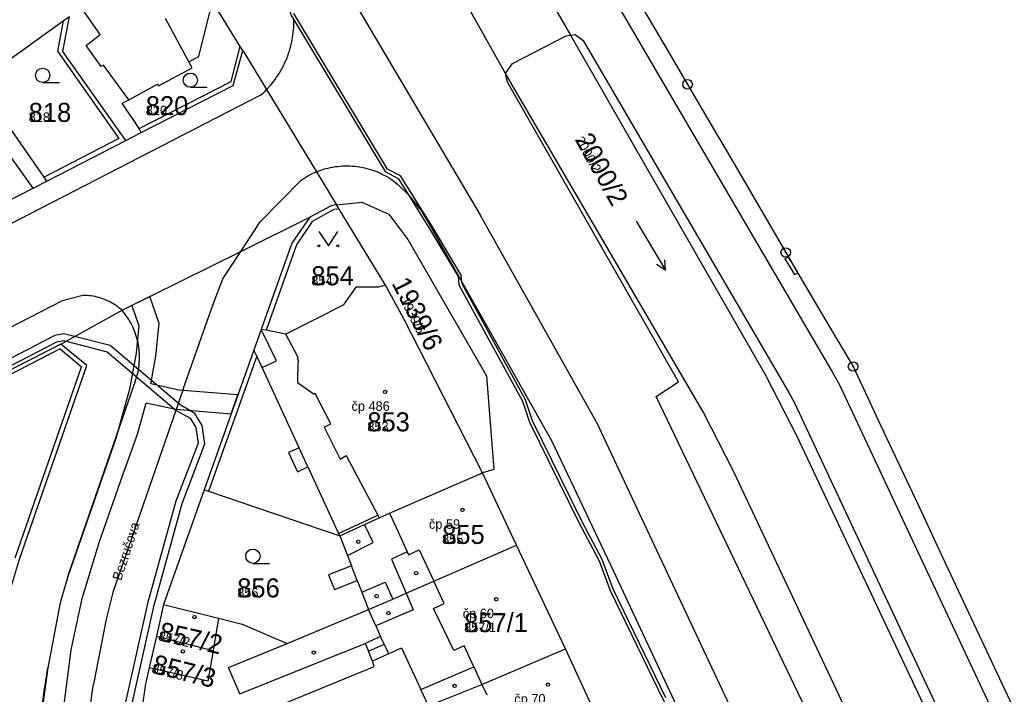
# Model space of a CAD drawing. Extents: x -763628 to -761565, y -976033 to -973833.
# Drawn here: x -761992.5 to -761889.1, y -974728.8 to -974657.9 of the extents above; entities that cross this region are included whole.
import ezdxf

# ---------------------------------------------------------------- set-up
doc = ezdxf.new("R2010")
doc.units = 0
for name, color, linetype in [('KN_cisla parcel 1000', 7, 'Continuous'), ('KN_cisla parcel 500', 7, 'Continuous'), ('KN_cisla popisna 500', 7, 'Continuous'), ('KN_hranice parcel', 7, 'Continuous'), ('KN_hranice uzemi', 7, 'Continuous'), ('KN_popisy', 7, 'Continuous'), ('KN_vecna bremena', 7, 'Continuous'), ('KN_vnitrni kresba parcel', 7, 'Continuous'), ('KN_znacky bodu BP', 7, 'Continuous'), ('KN_znacky budov', 7, 'Continuous'), ('KN_znacky kultur', 7, 'Continuous')]:
    doc.layers.add(name, color=color, linetype=linetype)

msp = doc.modelspace()

# ---------------------------------------------------------------- linework, layer by layer
at = {"layer": 'KN_hranice parcel'}
for p, q in [((-761991.04, -974675.58), (-761998.26, -974665.47)), ((-761981.3, -974670.56), (-761979.69, -974669.73)), ((-761988.15, -974691.97), (-762009.51, -974702.88)), ((-761940.29, -974713.11), (-761943.85, -974705.51)), ((-761973.09, -974707.27), (-761977.34, -974719.34)), ((-761935.15, -974723.98), (-761940.29, -974713.11)), ((-761977.34, -974719.34), (-761978.1, -974722.66)), ((-761977.34, -974719.34), (-761971.57, -974720.78)), ((-761971.57, -974720.78), (-761972.13, -974724.18)), ((-761978.1, -974722.66), (-761978.85, -974725.98)), ((-761978.1, -974722.66), (-761972.13, -974724.18)), ((-761931.76, -974731.34), (-761935.15, -974723.98))]:
    msp.add_line(p, q, dxfattribs=at)
for points in [[(-761810.08, -974915.63), (-761823.04, -974895.41), (-761834.04, -974877.31), (-761858.31, -974831.88), (-761872.33, -974801.33), (-761885.74, -974772.85), (-761886.88, -974770.42), (-761917.51, -974705.34), (-761920.67, -974699.09), (-761941.43, -974663.54), (-761945.24, -974656.74), (-761990.97, -974578.65), (-761992.27, -974576.42), (-761994.77, -974571.81), (-761997.35, -974565.98), (-761999.32, -974560.94)], [(-761987.47, -974568.32), (-761982.71, -974576.56), (-761978.88, -974583.19), (-761966.76, -974603.87), (-761959.45, -974616.82), (-761938.85, -974652.15), (-761938.32, -974653.07), (-761934.62, -974659.51), (-761914.18, -974695.15), (-761910.87, -974701.59), (-761879.94, -974767.27), (-761878.77, -974769.75), (-761865.49, -974797.95), (-761861.06, -974806.66), (-761850.83, -974828.32), (-761826.84, -974873.29), (-761815.87, -974891.33), (-761810.46, -974899.49), (-761803.28, -974910.43)], [(-761979.69, -974669.73), (-761979.91, -974669.31), (-761981.69, -974666.66), (-761980.99, -974666.29), (-761977.97, -974664.66), (-761977.88, -974664.84), (-761974.34, -974662.95), (-761974.69, -974662.3), (-761973.64, -974661.76), (-761972.22, -974655.96)], [(-761969.04, -974661.12), (-761969.3, -974660.69), (-761972.22, -974655.96)], [(-761998.26, -974665.47), (-761996.84, -974664.44), (-761987.89, -974658.01), (-761987.24, -974657.54)], [(-761981.3, -974670.56), (-761987.91, -974661.23), (-761987.24, -974657.54)], [(-761979.69, -974669.73), (-761970.04, -974664.78), (-761969.04, -974661.12)], [(-761969.04, -974661.12), (-761966.54, -974665.23), (-761961.29, -974673.86), (-761959.17, -974677.34)], [(-761991.04, -974675.58), (-761989.6, -974674.84), (-761981.3, -974670.56)], [(-761998.41, -974679.34), (-761992.49, -974676.32), (-761991.04, -974675.58)], [(-761959.17, -974677.34), (-761959.69, -974677.4), (-761961.97, -974678.63)], [(-761959.17, -974677.34), (-761956.53, -974677.07), (-761953.7, -974678.32), (-761951.71, -974680.99), (-761943.42, -974695.29), (-761942.66, -974705.15), (-761943.85, -974705.51)], [(-761954.04, -974685.77), (-761958.9, -974677.79), (-761959.17, -974677.34)], [(-761988.15, -974691.97), (-761981.7, -974688.42), (-761969.24, -974682.24), (-761961.97, -974678.63)], [(-761961.97, -974678.63), (-761963.86, -974681.37), (-761967.09, -974690.42)], [(-761954.04, -974685.77), (-761954.81, -974685.99), (-761957.16, -974686), (-761958.47, -974687.88), (-761964.49, -974690.91), (-761966.59, -974690.51), (-761967.09, -974690.42)], [(-761943.85, -974705.51), (-761952.1, -974689.32), (-761954.04, -974685.77)], [(-761967.09, -974690.42), (-761967.86, -974692.59), (-761973.09, -974707.27)], [(-761995.52, -974728.65), (-761994.81, -974724.11), (-761993.3, -974717.39), (-761992.46, -974714.58), (-761985.39, -974694.22), (-761988.15, -974691.97)], [(-761958.85, -974712.13), (-761956.23, -974710.92), (-761954.71, -974710.22), (-761953.62, -974709.72), (-761943.85, -974705.51)], [(-761973.09, -974707.27), (-761972.62, -974707.44), (-761958.85, -974712.13)], [(-761958.85, -974712.13), (-761958.04, -974714.19), (-761957.62, -974715.27), (-761960.02, -974716.21), (-761959.41, -974717.75), (-761957.02, -974716.82), (-761956.54, -974718.04), (-761955.83, -974719.87)], [(-761955.83, -974719.87), (-761953.28, -974718.76), (-761951.88, -974718.15), (-761948.96, -974716.87), (-761940.29, -974713.11)], [(-761971.57, -974720.78), (-761969.11, -974721.4), (-761964.38, -974723.44), (-761955.83, -974719.87)], [(-761972.13, -974724.18), (-761972.7, -974727.38), (-761978.85, -974725.98)], [(-761952.46, -974731.2), (-761949.54, -974729.98), (-761943.91, -974727.73), (-761935.15, -974723.98)], [(-761978.85, -974725.98), (-761979.24, -974727.69), (-761980.03, -974733)]]:
    msp.add_lwpolyline(points, dxfattribs=at)
at = {"layer": 'KN_hranice uzemi'}
for p, q in [((-761912.01, -974682.34), (-761910.74, -974684.5)), ((-761896.06, -974713.24), (-761875.44, -974757.13))]:
    msp.add_line(p, q, dxfattribs=at)
for points in [[(-761932.08, -974648.04), (-761923.68, -974662.34), (-761922.32, -974664.67)], [(-761922.32, -974664.67), (-761919.5, -974669.51), (-761917.83, -974672.36), (-761912.01, -974682.34)], [(-761910.74, -974684.5), (-761908.21, -974688.79), (-761906.75, -974691.26), (-761904.94, -974694.33)], [(-761904.94, -974694.33), (-761903.19, -974698.06), (-761902.29, -974699.98), (-761899.05, -974706.86), (-761897.76, -974709.61), (-761896.06, -974713.24)]]:
    msp.add_lwpolyline(points, dxfattribs=at)
at = {"layer": 'KN_vecna bremena'}
for points in [[(-761993.39, -974620.72), (-761991.83, -974622.08), (-761982.93, -974634.44), (-761973.92, -974646.4), (-761970.13, -974647.15), (-761964.92, -974654.43), (-761964.25, -974656.19), (-761963.97, -974657.36), (-761954.08, -974673.83), (-761952.72, -974674.55), (-761951.61, -974676.29), (-761949.41, -974679.84), (-761946.42, -974684.86), (-761946.33, -974685.75)], [(-761924.6, -974729.14), (-761930.13, -974717.72), (-761931.3, -974714.6), (-761933.47, -974710.5), (-761938.6, -974700.05), (-761939.33, -974697.82), (-761945.99, -974685.65), (-761946.08, -974684.74), (-761949.11, -974679.66), (-761952.48, -974674.29), (-761953.84, -974673.57), (-761963.65, -974657.22)], [(-761946.33, -974685.75), (-761939.65, -974697.96), (-761938.92, -974700.19), (-761933.79, -974710.66), (-761931.62, -974714.74), (-761930.45, -974717.86), (-761924.92, -974729.3), (-761921.82, -974734.95), (-761921.42, -974735.8), (-761920.84, -974738.04), (-761916.45, -974747.16), (-761915.97, -974747.7), (-761915.39, -974749.31), (-761913.67, -974752.44), (-761912.52, -974753.29), (-761909.16, -974756), (-761905.82, -974763.33), (-761905.38, -974765.35), (-761901.9, -974772.54), (-761901.82, -974773.27), (-761902.22, -974773.86), (-761902.53, -974774.73), (-761898.47, -974783.73)], [(-761988.61, -974736.42), (-761987.06, -974724.1), (-761985.91, -974718.7), (-761984.08, -974712.71), (-761981.65, -974705.83), (-761980.07, -974701.44), (-761979.16, -974698.15), (-761976.06, -974698.82), (-761970.25, -974699.29), (-761969.54, -974697.3), (-761975.76, -974696.8), (-761978.7, -974696.16), (-761978.15, -974693.22), (-761977.82, -974689.82), (-761978.79, -974686.98), (-761980.69, -974687.92), (-761979.96, -974690.06), (-761980.23, -974692.92), (-761980.93, -974696.7), (-761982.37, -974701.88), (-761987.39, -974716.39), (-761988.19, -974719.16), (-761989.51, -974726), (-761990.14, -974730.57)], [(-761980.66, -974729.73), (-761978.34, -974719.4), (-761975.41, -974708.71), (-761973.01, -974702.45), (-761973.29, -974700.51), (-761974.05, -974699.25), (-761975.62, -974698.35), (-761982.94, -974692.13), (-761986.69, -974691.17), (-761987.82, -974690.88), (-761988.76, -974691.06), (-762016.29, -974705.31)], [(-762015.95, -974705.93), (-761988.54, -974691.72), (-761987.84, -974691.6), (-761987.59, -974691.66), (-761983.26, -974692.77), (-761976.02, -974698.93), (-761974.55, -974699.77), (-761973.97, -974700.75), (-761973.73, -974702.37), (-761976.07, -974708.49), (-761979.02, -974719.24), (-761981.34, -974729.59)]]:
    msp.add_lwpolyline(points, dxfattribs=at)
msp.add_lwpolyline([(-761912.11, -974683.01), (-761911.09, -974684.66), (-761910.74, -974684.5), (-761911.06, -974683.96), (-761911.42, -974683.34), (-761911.74, -974682.79)], close=True, dxfattribs=at)
at = {"layer": 'KN_vnitrni kresba parcel'}
for p, q in [((-761933.84, -974649.19), (-761907.12, -974694.89)), ((-761958.45, -974654.13), (-761944.08, -974678.46)), ((-761984, -974659.45), (-761985.64, -974657.07)), ((-761987.89, -974658.01), (-761988.49, -974661.2)), ((-761974.69, -974662.3), (-761977.13, -974657.74)), ((-761985.47, -974660.58), (-761984, -974659.45)), ((-761940.71, -974662.48), (-761935.07, -974659.58)), ((-761935.07, -974659.58), (-761934.62, -974659.51)), ((-761934.62, -974659.51), (-761934.13, -974659.44)), ((-761934.13, -974659.44), (-761933.28, -974660.06)), ((-761933.28, -974660.06), (-761911.69, -974697.06)), ((-761988.49, -974661.2), (-761982.03, -974670.35)), ((-761983.9, -974662.81), (-761985.47, -974660.58)), ((-761970.25, -974664.36), (-761969.3, -974660.69)), ((-761983.65, -974662.64), (-761983.9, -974662.81)), ((-761980.99, -974666.29), (-761983.65, -974662.64)), ((-761941.43, -974663.54), (-761940.71, -974662.48)), ((-761941.22, -974664.44), (-761941.43, -974663.54)), ((-761989.89, -974674.41), (-761996.84, -974664.44)), ((-761979.91, -974669.31), (-761970.25, -974664.36)), ((-761923.26, -974695.95), (-761941.22, -974664.44)), ((-762070.28, -974718.91), (-761967.13, -974665.79)), ((-761982.03, -974670.35), (-761989.89, -974674.41)), ((-761989.6, -974674.84), (-761989.89, -974674.41)), ((-761953.45, -974674.64), (-761952.78, -974675.17)), ((-761967.21, -974679.11), (-761962.88, -974674.73)), ((-761952.78, -974675.17), (-761951.61, -974676.29)), ((-761951.61, -974676.29), (-761950.32, -974677.88)), ((-761959.45, -974677.84), (-761961.73, -974679.07)), ((-761958.9, -974677.79), (-761959.45, -974677.84)), ((-761950.32, -974677.88), (-761949.19, -974679.81)), ((-761931.93, -974700.12), (-761944.08, -974678.46)), ((-761969.24, -974682.24), (-761967.21, -974679.11)), ((-761961.73, -974679.07), (-761963.39, -974681.54)), ((-761936.55, -974702.2), (-761949.19, -974679.81)), ((-761963.39, -974681.54), (-761966.59, -974690.51)), ((-761971.11, -974685.12), (-761969.24, -974682.24)), ((-761971.86, -974687.04), (-761971.11, -974685.12)), ((-761985.81, -974686.85), (-761987.98, -974687.41)), ((-761972.31, -974688.25), (-761971.86, -974687.04)), ((-761987.98, -974687.41), (-762064.87, -974726.96)), ((-761975.25, -974696.6), (-761972.31, -974688.25)), ((-761965.5, -974693.73), (-761967.09, -974690.42)), ((-761963.2, -974693.39), (-761964.49, -974690.91)), ((-761988.19, -974692.47), (-762009.31, -974703.27)), ((-761988.19, -974692.47), (-761985.96, -974694.37)), ((-761967.56, -974693.23), (-761972.62, -974707.44)), ((-761967.56, -974693.23), (-761967.86, -974692.59)), ((-761967.01, -974694.42), (-761967.56, -974693.23)), ((-761967.01, -974694.42), (-761965.5, -974693.73)), ((-761963.29, -974693.44), (-761963.2, -974693.39)), ((-761963.14, -974693.8), (-761963.29, -974693.44)), ((-761963.26, -974693.86), (-761963.29, -974695.99)), ((-761963.26, -974693.86), (-761963.14, -974693.8)), ((-761992.93, -974714.42), (-761985.96, -974694.37)), ((-761980.35, -974696.04), (-761980.03, -974694.89)), ((-761963.12, -974702.86), (-761967.01, -974694.42)), ((-761907.12, -974694.89), (-761906.34, -974696.33)), ((-761987.39, -974716.39), (-761980.35, -974696.04)), ((-761963.29, -974695.99), (-761961.54, -974697.22)), ((-761925.61, -974697.49), (-761923.26, -974695.95)), ((-761906.34, -974696.33), (-761845.59, -974825.81)), ((-761975.25, -974696.6), (-761975.63, -974697.73)), ((-761961.42, -974697.16), (-761961.54, -974697.22)), ((-761959.78, -974700.35), (-761961.42, -974697.16)), ((-761911.69, -974697.06), (-761911.14, -974698.06)), ((-761975.63, -974697.73), (-761982.66, -974718.08)), ((-761890.71, -974770.46), (-761925.61, -974697.49)), ((-761911.14, -974698.06), (-761878.94, -974766.82)), ((-761960.48, -974700.69), (-761959.78, -974700.35)), ((-761931.93, -974700.12), (-761925.26, -974714.28)), ((-761960.48, -974700.69), (-761958.8, -974704.06)), ((-761930.08, -974715.88), (-761936.55, -974702.2)), ((-761963.12, -974702.86), (-761964.22, -974703.37)), ((-761964.22, -974703.37), (-761963.29, -974705.39)), ((-761962.19, -974704.88), (-761963.12, -974702.86)), ((-761958.8, -974704.06), (-761958.16, -974703.69)), ((-761958.16, -974703.69), (-761954.84, -974709.95)), ((-761963.29, -974705.39), (-761962.19, -974704.88)), ((-761962.19, -974704.88), (-761958.98, -974711.86)), ((-761953.62, -974709.72), (-761952.71, -974711.71)), ((-761958.98, -974711.86), (-761954.84, -974709.95)), ((-761954.84, -974709.95), (-761954.71, -974710.22)), ((-761958.98, -974711.86), (-761958.85, -974712.13)), ((-761955.35, -974712.83), (-761956.23, -974710.92)), ((-761952.71, -974711.71), (-761951.76, -974713.8)), ((-761958.04, -974714.19), (-761955.35, -974712.83)), ((-761951.76, -974713.8), (-761953.4, -974714.58)), ((-761951.76, -974713.8), (-761951.61, -974714.12)), ((-761951.61, -974714.12), (-761950.52, -974713.6)), ((-761950.52, -974713.6), (-761948.96, -974716.87)), ((-761953.4, -974714.58), (-761951.88, -974718.15)), ((-761925.26, -974714.28), (-761911.88, -974742.76)), ((-761957.02, -974716.82), (-761957.62, -974715.27)), ((-761916.5, -974744.79), (-761930.08, -974715.88)), ((-761987.39, -974716.39), (-761988.19, -974719.16)), ((-761956.54, -974718.04), (-761954.06, -974716.98)), ((-761954.06, -974716.98), (-761953.28, -974718.76)), ((-761947.87, -974719.22), (-761948.96, -974716.87)), ((-761982.66, -974718.08), (-761983.38, -974720.88)), ((-761951.88, -974718.15), (-761951.13, -974719.91)), ((-761988.19, -974719.16), (-761989.51, -974726)), ((-761955.06, -974721.57), (-761955.83, -974719.87)), ((-761951.13, -974719.91), (-761955.06, -974721.57)), ((-761948.99, -974719.74), (-761947.87, -974719.22)), ((-761946.86, -974724.18), (-761948.99, -974719.74)), ((-761983.38, -974720.88), (-761984.71, -974727.72)), ((-761955.06, -974721.57), (-761954.55, -974722.71)), ((-761954.55, -974722.71), (-761956.17, -974723.44)), ((-761954.19, -974723.51), (-761954.55, -974722.71)), ((-761970.53, -974725.95), (-761964.38, -974723.44)), ((-761969.35, -974728.71), (-761956.17, -974723.44)), ((-761956.17, -974723.44), (-761955.81, -974724.24)), ((-761955.81, -974724.24), (-761954.19, -974723.51)), ((-761955.42, -974725.3), (-761955.81, -974724.24)), ((-761954.19, -974723.51), (-761953.73, -974724.52)), ((-761953.73, -974724.52), (-761952.35, -974723.88)), ((-761952.35, -974723.88), (-761950.33, -974728.27)), ((-761945.79, -974723.69), (-761946.86, -974724.18)), ((-761944.76, -974725.9), (-761945.79, -974723.69)), ((-761953.73, -974724.52), (-761955.42, -974725.3)), ((-761955.24, -974725.86), (-761955.42, -974725.3)), ((-761969.35, -974728.71), (-761970.53, -974725.95)), ((-761964.67, -974729.74), (-761955.24, -974725.86)), ((-761950.33, -974728.27), (-761944.76, -974725.9)), ((-761944.76, -974725.9), (-761943.91, -974727.73)), ((-761949.54, -974729.98), (-761950.33, -974728.27)), ((-761943.91, -974727.73), (-761943.39, -974728.84))]:
    msp.add_line(p, q, dxfattribs=at)
for points in [[(-761966.54, -974665.23), (-761966.35, -974665.03), (-761966.16, -974664.82), (-761965.98, -974664.6), (-761965.8, -974664.38), (-761965.63, -974664.16), (-761965.47, -974663.93), (-761965.32, -974663.69), (-761965.17, -974663.45), (-761965.02, -974663.21), (-761964.89, -974662.97), (-761964.76, -974662.72), (-761964.63, -974662.46), (-761964.52, -974662.21), (-761964.41, -974661.95), (-761964.31, -974661.69), (-761964.21, -974661.42), (-761964.12, -974661.15), (-761964.04, -974660.88), (-761963.97, -974660.61), (-761963.91, -974660.34), (-761963.85, -974660.06), (-761963.8, -974659.79), (-761963.76, -974659.51), (-761963.72, -974659.23), (-761963.7, -974658.95), (-761963.68, -974658.67), (-761963.67, -974658.39), (-761963.66, -974658.11), (-761963.67, -974657.82)], [(-761967.13, -974665.79), (-761966.98, -974665.66), (-761966.83, -974665.52), (-761966.68, -974665.38), (-761966.54, -974665.23)], [(-761961.29, -974673.86), (-761961.05, -974673.77), (-761960.81, -974673.68), (-761960.57, -974673.6), (-761960.32, -974673.53), (-761960.07, -974673.47), (-761959.82, -974673.41), (-761959.57, -974673.36), (-761959.32, -974673.32), (-761959.06, -974673.29), (-761958.81, -974673.27), (-761958.55, -974673.25), (-761958.3, -974673.24), (-761958.04, -974673.24), (-761957.78, -974673.24), (-761957.53, -974673.26), (-761957.27, -974673.28), (-761957.02, -974673.31), (-761956.77, -974673.34), (-761956.51, -974673.39), (-761956.26, -974673.44), (-761956.01, -974673.5), (-761955.77, -974673.57), (-761955.52, -974673.64), (-761955.28, -974673.73), (-761955.04, -974673.81), (-761954.8, -974673.91), (-761954.57, -974674.02), (-761954.34, -974674.13), (-761954.11, -974674.24), (-761953.89, -974674.37), (-761953.67, -974674.5), (-761953.45, -974674.64)], [(-761962.88, -974674.73), (-761962.69, -974674.6), (-761962.5, -974674.48), (-761962.31, -974674.36), (-761962.11, -974674.25), (-761961.91, -974674.14), (-761961.71, -974674.04), (-761961.5, -974673.95), (-761961.29, -974673.86)], [(-761981.7, -974688.42), (-761981.86, -974688.28), (-761982.03, -974688.15), (-761982.2, -974688.02), (-761982.38, -974687.89), (-761982.56, -974687.78), (-761982.74, -974687.67), (-761982.93, -974687.56), (-761983.12, -974687.47), (-761983.31, -974687.38), (-761983.51, -974687.29), (-761983.71, -974687.22), (-761983.91, -974687.15), (-761984.12, -974687.08), (-761984.32, -974687.03), (-761984.53, -974686.98), (-761984.74, -974686.94), (-761984.96, -974686.91), (-761985.17, -974686.88), (-761985.38, -974686.86), (-761985.6, -974686.85), (-761985.81, -974686.85)], [(-761980.03, -974694.89), (-761979.98, -974694.66), (-761979.95, -974694.42), (-761979.92, -974694.18), (-761979.9, -974693.95), (-761979.88, -974693.71), (-761979.87, -974693.47), (-761979.87, -974693.23), (-761979.88, -974692.99), (-761979.9, -974692.75), (-761979.92, -974692.52), (-761979.95, -974692.28), (-761979.99, -974692.04), (-761980.03, -974691.81), (-761980.09, -974691.58), (-761980.14, -974691.35), (-761980.21, -974691.12), (-761980.29, -974690.89), (-761980.37, -974690.67), (-761980.46, -974690.44), (-761980.55, -974690.23), (-761980.65, -974690.01), (-761980.76, -974689.8), (-761980.88, -974689.59), (-761981, -974689.38), (-761981.13, -974689.18), (-761981.26, -974688.99), (-761981.4, -974688.79), (-761981.55, -974688.6), (-761981.7, -974688.42)], [(-761990.02, -974729.6), (-761989.91, -974728.7), (-761989.78, -974727.8), (-761989.65, -974726.9), (-761989.51, -974726)], [(-761985.79, -974744.92), (-761985.81, -974744.06), (-761985.82, -974743.2), (-761985.82, -974742.33), (-761985.81, -974741.47), (-761985.8, -974740.61), (-761985.78, -974739.74), (-761985.75, -974738.88), (-761985.71, -974738.02), (-761985.67, -974737.16), (-761985.62, -974736.3), (-761985.56, -974735.44), (-761985.5, -974734.58), (-761985.43, -974733.72), (-761985.35, -974732.86), (-761985.26, -974732), (-761985.16, -974731.14), (-761985.06, -974730.28), (-761984.95, -974729.43), (-761984.83, -974728.57), (-761984.71, -974727.72)]]:
    msp.add_lwpolyline(points, dxfattribs=at)
at = {"layer": 'KN_znacky bodu BP'}
for centre, radius in [((-761922.32, -974664.67), 0.5), ((-761922.32, -974664.67), 0.0303), ((-761912.01, -974682.34), 0.5), ((-761912.01, -974682.34), 0.0303), ((-761904.94, -974694.33), 0.5), ((-761904.94, -974694.33), 0.0303)]:
    msp.add_circle(centre, radius, dxfattribs=at)
at = {"layer": 'KN_znacky budov'}
for centre in [(-761954.09, -974696.99), (-761945.96, -974709.39), (-761956.9, -974712.74), (-761950.82, -974716.03), (-761954.97, -974718.46), (-761942.41, -974718.78), (-761953.73, -974720.24), (-761974.11, -974720.66), (-761975.32, -974724.26), (-761961.57, -974724.39), (-761946.79, -974727.89), (-761936.99, -974727.76)]:
    msp.add_circle(centre, 0.175, dxfattribs=at)
at = {"layer": 'KN_znacky kultur'}
for p, q in [((-761990.04, -974664.47), (-761988.29, -974664.47)), ((-761974.53, -974664.98), (-761972.78, -974664.98)), ((-761927.72, -974679.06), (-761924.63, -974684.2)), ((-761924.63, -974684.2), (-761925.57, -974683.62)), ((-761924.63, -974684.2), (-761924.71, -974683.11)), ((-761967.97, -974715.01), (-761966.22, -974715.01))]:
    msp.add_line(p, q, dxfattribs=at)
msp.add_lwpolyline([(-761961.04, -974680.14), (-761960.04, -974681.64), (-761959.04, -974680.14)], dxfattribs=at)
for centre, radius in [((-761990.04, -974663.72), 0.75), ((-761974.53, -974664.23), 0.75), ((-761961.04, -974681.64), 0.1), ((-761959.04, -974681.64), 0.1), ((-761967.97, -974714.26), 0.75)]:
    msp.add_circle(centre, radius, dxfattribs=at)

# ---------------------------------------------------------------- texts
at = {"layer": 'KN_cisla parcel 1000'}
for s, p in [('820', (-761979.21, -974667.91)), ('818', (-761991.51, -974668.62)), ('854', (-761961.83, -974685.79)), ('853', (-761955.95, -974701.14)), ('855', (-761948.09, -974712.97)), ('856', (-761969.61, -974718.59)), ('857/1', (-761945.78, -974722.24))]:
    msp.add_text(s, height=2, dxfattribs=at).set_placement(p)
for s, rotation, p in [('2000/2', 299, (-761934.18, -974670.48)), ('1939/6', 297, (-761953.43, -974685.57)), ('857/2', 347, (-761977.97, -974723.08)), ('857/3', 346, (-761978.66, -974726.5))]:
    msp.add_text(s, height=2, rotation=rotation, dxfattribs=at).set_placement(p)
at = {"layer": 'KN_cisla parcel 500'}
for s, p in [('820', (-761979.21, -974667.91)), ('818', (-761991.51, -974668.62)), ('854', (-761961.83, -974685.79)), ('853', (-761955.95, -974701.14)), ('855', (-761948.09, -974712.97)), ('856', (-761969.61, -974718.59)), ('857/1', (-761945.78, -974722.24))]:
    msp.add_text(s, height=1, dxfattribs=at).set_placement(p)
for s, rotation, p in [('2000/2', 299, (-761934.18, -974670.48)), ('1939/6', 297, (-761952.53, -974687.34)), ('857/2', 347, (-761977.97, -974723.08)), ('857/3', 346, (-761978.66, -974726.5))]:
    msp.add_text(s, height=1, rotation=rotation, dxfattribs=at).set_placement(p)
at = {"layer": 'KN_cisla popisna 500'}
for s, p in [('čp 486', (-761957.61, -974698.98)), ('čp 59', (-761949.48, -974711.38)), ('čp 60', (-761945.93, -974720.77)), ('čp 70', (-761940.51, -974729.75))]:
    msp.add_text(s, height=1, dxfattribs=at).set_placement(p)
at = {"layer": 'KN_popisy'}
msp.add_text('Bezručova', height=1, rotation=72, dxfattribs=at).set_placement((-761981.8, -974716.89))

doc.saveas('drawing.dxf')
